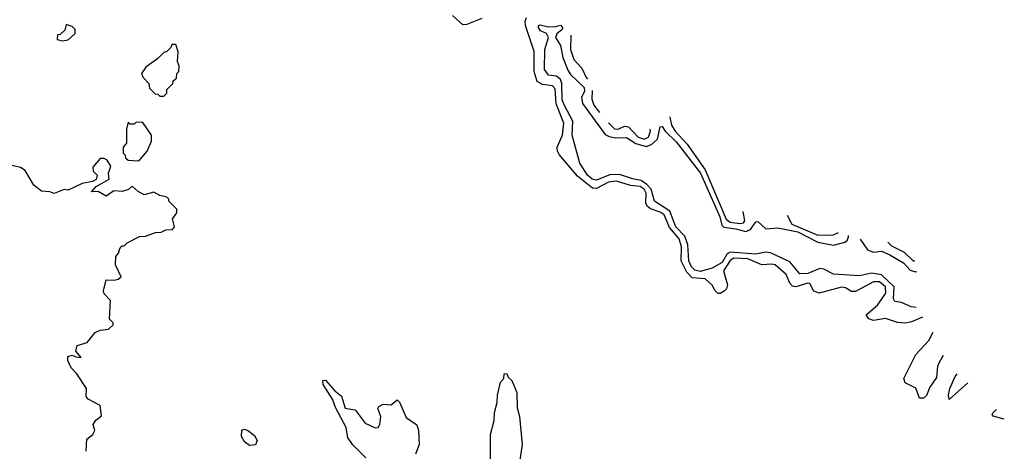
# Model space of a CAD drawing. Extents: x 2380107 to 2585170, y 384273 to 546161.
# Tile 290 of 331: x 2539401 to 2544341, y 481690 to 483854. Entities that reach past the tile are written whole.
import ezdxf

# ---------------------------------------------------------------- set-up
doc = ezdxf.new("R2010")
doc.units = 0

msp = doc.modelspace()

# ---------------------------------------------------------------- linework, layer by layer
at = {"layer": '0CON05XD'}
for points in [[(2541720.3, 483859.7), (2541645, 483830.5), (2541625, 483828.1), (2541572.5, 483875)], [(2539615, 483747.5), (2539645, 483752.5), (2539680, 483785), (2539680, 483805), (2539665, 483820), (2539635, 483830), (2539628.3, 483801.7), (2539605, 483780), (2539591.7, 483778.3), (2539590, 483755), (2539615, 483747.5)], [(2543930.8, 482363.2), (2543875, 482339.1), (2543845, 482332.2), (2543805.5, 482335.6), (2543745.5, 482355.5), (2543685, 482345.5), (2543662, 482355), (2543647.5, 482375), (2543705, 482422.7), (2543746.4, 482483.6), (2543745.2, 482515), (2543715, 482539.7), (2543685, 482540.4), (2543595, 482491.1), (2543575, 482490.8), (2543545, 482509.4), (2543525, 482513.3), (2543412.3, 482482.3), (2543385, 482493.3), (2543365, 482531.2), (2543355, 482533.8), (2543295, 482514), (2543277.7, 482517.7), (2543265, 482533.3), (2543247.4, 482577.4), (2543190.8, 482625), (2543175, 482629.2), (2543125, 482625.4), (2543055, 482655.5), (2542985, 482659), (2542965, 482646.1), (2542932.2, 482595), (2542952.6, 482525), (2542947.7, 482505), (2542936.2, 482493.8), (2542915, 482480.6), (2542905, 482481.9), (2542890, 482495), (2542875, 482523.3), (2542840, 482555), (2542775, 482560.4), (2542749, 482589), (2542720.4, 482645), (2542721.2, 482715), (2542709.5, 482755), (2542661.5, 482811.5), (2542635, 482875.9), (2542615, 482889.2), (2542565.3, 482905.3), (2542549.1, 482919.1), (2542543.1, 482935), (2542543.6, 482985), (2542534.1, 483005), (2542515, 483017.5), (2542465, 483022.9), (2542395, 483044.2), (2542355, 483039.3), (2542295, 483008), (2542275, 483010), (2542200, 483070), (2542108.3, 483178.3), (2542098.8, 483195), (2542097.5, 483215), (2542124.5, 483275), (2542130.9, 483335), (2542092.6, 483432.6), (2542087.4, 483507.4), (2542075, 483522.1), (2542025, 483529.3), (2541996.7, 483545), (2541982.4, 483595), (2541982.6, 483695), (2541938.2, 483825), (2541936.8, 483845), (2541944.5, 483865)], [(2543898.5, 482410.5), (2543873.9, 482413.9), (2543825, 482435.4), (2543791.5, 482441.5), (2543785.4, 482455.4), (2543789.3, 482515), (2543724.4, 482574.4), (2543675, 482582.6), (2543615, 482569.2), (2543485, 482578.3), (2543435, 482603.9), (2543415, 482606.7), (2543355, 482582.4), (2543315, 482580.3), (2543265, 482639.3), (2543168.1, 482685), (2543145, 482688.3), (2543095, 482679), (2542965, 482689.4), (2542950.3, 482679.7), (2542925, 482636.1), (2542875, 482607.6), (2542815, 482591.2), (2542787.9, 482597.9), (2542771.9, 482615), (2542758.3, 482645), (2542752.9, 482725), (2542738.3, 482768.3), (2542694, 482815), (2542663.8, 482893.8), (2542586.7, 482945), (2542569, 483005), (2542548.5, 483028.5), (2542518.6, 483048.6), (2542475, 483055.9), (2542415, 483076), (2542365, 483078.8), (2542295, 483050), (2542273.1, 483055), (2542249.2, 483075), (2542211.4, 483135), (2542173.9, 483275), (2542175.9, 483345), (2542134.3, 483424.3), (2542123.1, 483453.1), (2542121, 483535), (2542114.3, 483554.3), (2542095, 483570.5), (2542055, 483575.9), (2542034, 483604), (2542035.5, 483705), (2542053.8, 483765), (2542045, 483784.3), (2542015, 483798.1), (2542004.6, 483815.4), (2542004.6, 483825.4), (2542011.8, 483828.2), (2542055, 483819.1), (2542090.6, 483819.4), (2542115, 483827.1), (2542124.2, 483815), (2542122.5, 483805), (2542096.1, 483783.9), (2542089.1, 483765), (2542114.6, 483725), (2542126.8, 483665), (2542151.5, 483601.5), (2542165, 483578.9), (2542233.6, 483515), (2542234.2, 483495), (2542220.3, 483465), (2542224.2, 483434.2), (2542339.3, 483279.3), (2542358.3, 483268.3), (2542391.6, 483261.6), (2542445, 483263.1), (2542492.7, 483232.7), (2542545, 483218.2), (2542571.9, 483228.1), (2542601.6, 483255), (2542615, 483317.5), (2542625, 483318), (2542639.6, 483295), (2542695, 483241.9), (2542817.4, 483085), (2542914.4, 482865), (2542924.2, 482824.2), (2542933.8, 482813.8), (2542995, 482805.9), (2543045, 482792), (2543067.6, 482802.4), (2543095, 482840), (2543105, 482842.9), (2543145, 482805.6), (2543205, 482809.8), (2543305, 482790.1), (2543405, 482739.4), (2543485, 482723.7), (2543541.5, 482738.5), (2543552.9, 482747.1), (2543559.2, 482765), (2543558.7, 482772.7)], [(2542165.6, 483776.8), (2542165.4, 483705), (2542180.7, 483655), (2542221.6, 483611.6), (2542244.1, 483565), (2542250.7, 483556)], [(2540125, 483470), (2540140, 483485), (2540140, 483505), (2540170, 483535), (2540171.7, 483548.3), (2540188.3, 483561.7), (2540190, 483585), (2540200, 483595), (2540201.7, 483621.7), (2540192.5, 483645), (2540196.4, 483693.6), (2540185, 483730), (2540165, 483730), (2540160, 483715), (2540140, 483695), (2540125, 483690), (2540095, 483660), (2540033.6, 483616.4), (2540012.5, 483585), (2540020, 483565), (2540050, 483535), (2540051.7, 483511.7), (2540081.7, 483481.7), (2540095, 483480), (2540105, 483470), (2540125, 483470)], [(2542272.9, 483498.5), (2542272, 483455), (2542281.9, 483425), (2542309.7, 483389)], [(2539995, 483146.7), (2540005, 483153.3), (2540040, 483195), (2540062.5, 483245), (2540063.3, 483275), (2540018.3, 483338.3), (2539985, 483340), (2539975, 483330), (2539955, 483330), (2539945, 483340), (2539937.5, 483305), (2539937.5, 483235), (2539920, 483215), (2539920, 483185), (2539930, 483175), (2539931.7, 483161.7), (2539945, 483150), (2539995, 483146.7)], [(2542355.3, 483337.3), (2542385, 483306.2), (2542403.8, 483305), (2542435, 483320.7), (2542455, 483316.8), (2542505, 483266), (2542534.6, 483255.4), (2542555.4, 483265), (2542566.8, 483295), (2542564.1, 483305.8)], [(2542662.6, 483367.2), (2542662.3, 483365), (2542671.4, 483325), (2542690.6, 483295), (2542749.8, 483229.8), (2542840.9, 483100.9), (2542945, 482854.1), (2542965, 482839.4), (2543015, 482831.9), (2543032.9, 482835), (2543039.3, 482845), (2543031.4, 482893)], [(2539735, 481690), (2539738.3, 481751.7), (2539767.5, 481775), (2539777.5, 481795), (2539770, 481825), (2539783.6, 481846.4), (2539811.7, 481868.3), (2539805, 481920), (2539745, 481951.2), (2539734.1, 481964.1), (2539736.7, 482005), (2539688.3, 482078.3), (2539659.3, 482109.3), (2539643.3, 482145), (2539642.5, 482165), (2539665, 482172.5), (2539683, 482163), (2539710, 482160), (2539683, 482193), (2539690, 482220), (2539740, 482235), (2539780, 482285), (2539805, 482297.5), (2539847, 482303), (2539870, 482325), (2539870, 482335), (2539852.5, 482352.5), (2539856.4, 482446.4), (2539825, 482480), (2539822.5, 482495), (2539835, 482550), (2539875, 482547.5), (2539895, 482552.5), (2539910, 482565), (2539882.5, 482625), (2539883, 482667), (2539897, 482683), (2539903, 482707), (2539915, 482720), (2539925, 482720), (2539940, 482735), (2540003, 482767), (2540031.7, 482768.3), (2540083, 482787), (2540111.7, 482788.3), (2540135, 482800), (2540168.3, 482801.7), (2540177.5, 482815), (2540167.5, 482855), (2540190, 482885), (2540190, 482905), (2540150, 482945), (2540150, 482955), (2540140, 482965), (2540105, 482972.5), (2540075, 482990), (2540025, 482976.7), (2539995, 482992.5), (2539965, 483020), (2539947, 483003), (2539915, 482993.3), (2539873.6, 482996.4), (2539835, 482970), (2539795, 482993.3), (2539761.7, 482991.7), (2539785, 483017.5), (2539850, 483055), (2539847.5, 483085), (2539859.3, 483119.3), (2539839.3, 483149.3), (2539825, 483157.5), (2539805, 483157.5), (2539767.5, 483115), (2539770, 483095), (2539790, 483075), (2539785, 483052.5), (2539767, 483043), (2539715, 483032.5), (2539645, 483000), (2539625, 483002.5), (2539575, 482983.3), (2539551.7, 482991.7), (2539510, 482995), (2539472.5, 483025), (2539428.3, 483098.3), (2539405, 483113.8), (2539363, 483123)], [(2543251.3, 482874.2), (2543275, 482829.2), (2543405.6, 482774.4), (2543484.7, 482775.3), (2543506.7, 482785), (2543507.3, 482789)], [(2543618.6, 482753.6), (2543655, 482700.8), (2543685, 482688.3), (2543725, 482693.7), (2543766.2, 482675), (2543835, 482634.7), (2543869, 482599), (2543895, 482590.2), (2543902.8, 482591.8)], [(2543756.8, 482739), (2543775, 482719.6), (2543839, 482689), (2543885, 482642.9), (2543891.5, 482647)], [(2544035.2, 482170.3), (2544014.7, 482135), (2544006.7, 482115), (2544000.5, 482059.5), (2543968.1, 482011.9), (2543950.7, 481969.3), (2543935, 481955.8), (2543915, 481956.2), (2543896.5, 482006.5), (2543843.5, 482033.5), (2543837.1, 482055), (2543896.8, 482175), (2543961.8, 482245), (2543983.6, 482287.2)], [(2541137.1, 481657.1), (2541073, 481723), (2541047.6, 481757.6), (2541038.9, 481808.9), (2540985, 481910), (2540971.4, 481951.4), (2540924.3, 482025), (2540922, 482045), (2540935, 482047.5), (2540982.7, 481992.7), (2541015, 481966.7), (2541035, 481906.7), (2541085, 481897.5), (2541135, 481831.4), (2541185, 481807.5), (2541199.7, 481810.3), (2541207.5, 481825), (2541212.5, 481865), (2541198.8, 481905), (2541203.3, 481915), (2541225, 481926.7), (2541265, 481922.5), (2541295, 481947.5), (2541306.1, 481936.1), (2541339.7, 481859.7), (2541393.4, 481823.4), (2541402.9, 481795), (2541405.6, 481725), (2541387.8, 481675)], [(2541763.3, 481645), (2541763.3, 481775), (2541782.5, 481845), (2541783.3, 481885), (2541797.5, 481935), (2541798.3, 481971.7), (2541813, 482037), (2541830, 482055), (2541831.7, 482078.3), (2541845, 482080), (2541851.7, 482061.7), (2541870, 482045), (2541896.2, 481985), (2541897.7, 481907.7), (2541908.8, 481865), (2541922, 481725), (2541909.2, 481635)], [(2544158.7, 482033.1), (2544065, 481950), (2544061.3, 481971.3), (2544067.5, 482005), (2544094.7, 482065), (2544103.9, 482077.8)], [(2544341.2, 481851.8), (2544285.7, 481865.7), (2544280.8, 481875), (2544285.8, 481885), (2544302, 481900.3)], [(2540555, 481720), (2540528.3, 481738.3), (2540514.5, 481764.5), (2540515, 481796.7), (2540525, 481801.2), (2540545, 481796.2), (2540579.3, 481769.3), (2540593.3, 481745), (2540585, 481723.3), (2540555, 481720)]]:
    msp.add_lwpolyline(points, dxfattribs=at)

doc.saveas('drawing.dxf')
